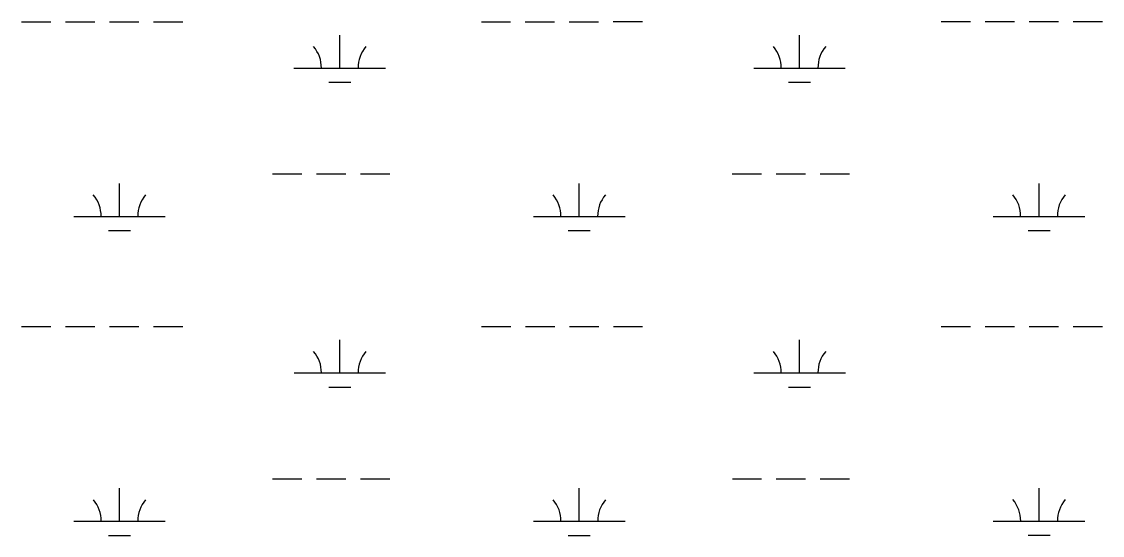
# Model space of a CAD drawing. Extents: x 3263578 to 3301413, y 764927 to 798602.
# Drawn here: x 3289908 to 3291088, y 791266 to 791827 of the extents above; entities that cross this region are included whole.
import ezdxf

# ---------------------------------------------------------------- set-up
doc = ezdxf.new("R2010")
doc.units = 0
doc.layers.add('V-WETL-SWMP', color=7, linetype='Continuous')

msp = doc.modelspace()

# ---------------------------------------------------------------- linework, layer by layer
at = {"layer": 'V-WETL-SWMP'}
for p, q in [((3289908.4, 791826.5), (3289940.4, 791826.5)), ((3289956.4, 791826.5), (3289988.4, 791826.5)), ((3290004.4, 791826.5), (3290036.4, 791826.5)), ((3290052.4, 791826.5), (3290084.4, 791826.5)), ((3290410.3, 791826.5), (3290442.3, 791826.5)), ((3290458.3, 791826.5), (3290490.3, 791826.5)), ((3290506.3, 791826.5), (3290538.3, 791826.5)), ((3290554.3, 791826.6), (3290586.3, 791826.6)), ((3290912.2, 791826.6), (3290944.2, 791826.6)), ((3290960.2, 791826.6), (3290992.2, 791826.6)), ((3291008.2, 791826.6), (3291040.2, 791826.6)), ((3291056.2, 791826.6), (3291088.2, 791826.6)), ((3290255.7, 791775.8), (3290255.7, 791811.8)), ((3290757.6, 791775.8), (3290757.6, 791811.8)), ((3290205.7, 791775.8), (3290305.7, 791775.8)), ((3290707.6, 791775.8), (3290807.6, 791775.8)), ((3290243.7, 791760.4), (3290267.7, 791760.4)), ((3290745.6, 791760.4), (3290769.6, 791760.4)), ((3290182.3, 791660.3), (3290214.3, 791660.4)), ((3290230.3, 791660.4), (3290262.3, 791660.4)), ((3290278.3, 791660.4), (3290310.3, 791660.4)), ((3290684.2, 791660.4), (3290716.2, 791660.4)), ((3290732.2, 791660.4), (3290764.2, 791660.4)), ((3290780.2, 791660.4), (3290812.2, 791660.4)), ((3290015.3, 791613.9), (3290015.3, 791649.9)), ((3290517.2, 791613.9), (3290517.2, 791649.9)), ((3291019.1, 791614), (3291019.1, 791650)), ((3289965.3, 791613.9), (3290065.3, 791613.9)), ((3290467.2, 791613.9), (3290567.2, 791613.9)), ((3290969.1, 791614), (3291069.1, 791614)), ((3290003.3, 791598.5), (3290027.3, 791598.5)), ((3290505.2, 791598.5), (3290529.2, 791598.5)), ((3291007.1, 791598.5), (3291031.1, 791598.6)), ((3289908.4, 791493.8), (3289940.4, 791493.8)), ((3289956.4, 791493.8), (3289988.4, 791493.8)), ((3290004.4, 791493.8), (3290036.4, 791493.8)), ((3290052.4, 791493.8), (3290084.4, 791493.8)), ((3290410.4, 791493.9), (3290442.4, 791493.9)), ((3290458.4, 791493.9), (3290490.4, 791493.9)), ((3290506.4, 791493.9), (3290538.4, 791493.9)), ((3290554.4, 791493.9), (3290586.3, 791493.9)), ((3290912.3, 791493.9), (3290944.3, 791493.9)), ((3290960.3, 791493.9), (3290992.3, 791493.9)), ((3291008.3, 791493.9), (3291040.3, 791493.9)), ((3291056.3, 791493.9), (3291088.3, 791493.9)), ((3290255.8, 791443.1), (3290255.8, 791479.1)), ((3290757.7, 791443.1), (3290757.7, 791479.1)), ((3290205.8, 791443.1), (3290305.8, 791443.1)), ((3290707.7, 791443.1), (3290807.7, 791443.2)), ((3290243.8, 791427.7), (3290267.8, 791427.7)), ((3290745.7, 791427.7), (3290769.7, 791427.7)), ((3290182.4, 791327.7), (3290214.4, 791327.7)), ((3290230.4, 791327.7), (3290262.4, 791327.7)), ((3290278.4, 791327.7), (3290310.4, 791327.7)), ((3290684.3, 791327.7), (3290716.3, 791327.7)), ((3290732.3, 791327.7), (3290764.3, 791327.7)), ((3290780.3, 791327.7), (3290812.3, 791327.7)), ((3290015.3, 791281.2), (3290015.3, 791317.2)), ((3290517.2, 791281.3), (3290517.2, 791317.3)), ((3291019.1, 791281.3), (3291019.1, 791317.3)), ((3289965.3, 791281.2), (3290065.3, 791281.2)), ((3290467.2, 791281.3), (3290567.2, 791281.3)), ((3290969.1, 791281.3), (3291069.1, 791281.3)), ((3290003.3, 791265.8), (3290027.3, 791265.8)), ((3290505.2, 791265.8), (3290529.2, 791265.8)), ((3291007.1, 791265.9), (3291031.1, 791265.9))]:
    msp.add_line(p, q, dxfattribs=at)
for centre, start, end in [((3290200.5, 791776.3), 359.2323, 40.776), ((3290311, 791776.3), 139.2323, 180.776), ((3290702.4, 791776.3), 359.2323, 40.776), ((3290812.9, 791776.3), 139.2323, 180.776), ((3289960, 791614.4), 359.2323, 40.776), ((3290070.5, 791614.4), 139.2323, 180.776), ((3290461.9, 791614.4), 359.2323, 40.776), ((3290572.4, 791614.4), 139.2323, 180.776), ((3290963.8, 791614.5), 359.2323, 40.776), ((3291074.3, 791614.5), 139.2323, 180.776), ((3290200.5, 791443.6), 359.2323, 40.776), ((3290311, 791443.6), 139.2323, 180.776), ((3290702.4, 791443.6), 359.2323, 40.776), ((3290812.9, 791443.6), 139.2323, 180.776), ((3289960.1, 791281.7), 359.2323, 40.776), ((3290070.5, 791281.7), 139.2323, 180.776), ((3290462, 791281.7), 359.2323, 40.776), ((3290572.5, 791281.7), 139.2323, 180.776), ((3290963.9, 791281.8), 359.2323, 40.776), ((3291074.4, 791281.8), 139.2323, 180.776)]:
    msp.add_arc(centre, 35.2, start, end, dxfattribs=at)

doc.saveas('drawing.dxf')
